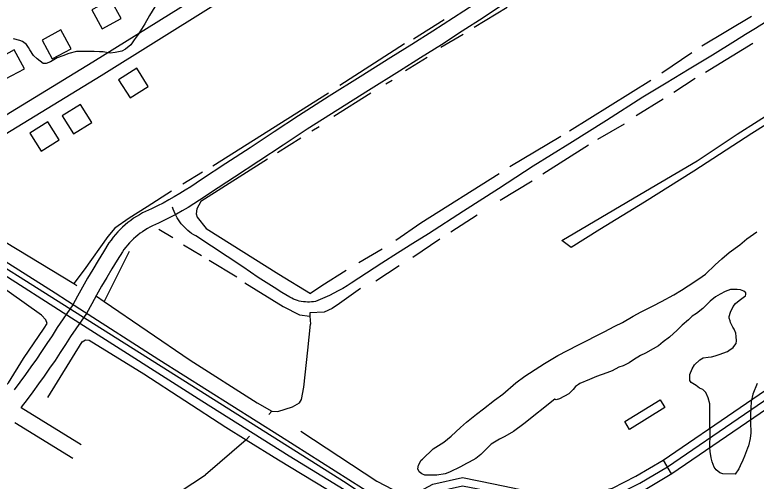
# Model space of a CAD drawing. Extents: x 3567028 to 3605064, y 510945 to 536587.
# Drawn here: x 3573848 to 3575231, y 528807 to 529678 of the extents above; entities that cross this region are included whole.
import ezdxf

# ---------------------------------------------------------------- set-up
doc = ezdxf.new("R2010")
doc.units = 0
for name, color, linetype in [('V-BLDG-OTLN', 7, 'Continuous'), ('V-RAIL-TRAK', 7, 'Continuous'), ('V-ROAD-CNTR', 7, 'Continuous'), ('V-SITE-VEGE', 7, 'Continuous'), ('V-TOPO-SHOR', 7, 'Continuous')]:
    doc.layers.add(name, color=color, linetype=linetype)

msp = doc.modelspace()

# ---------------------------------------------------------------- linework, layer by layer
at = {"layer": 'V-BLDG-OTLN'}
for points in [[(3574011.2, 529651.7), (3574046.3, 529670.8), (3574027.1, 529706), (3573992, 529686.8)], [(3573917.9, 529595.2), (3573953, 529614.3), (3573933.9, 529649.5), (3573898.8, 529630.3)], [(3573830.9, 529557.8), (3573866, 529577), (3573846.9, 529612.1), (3573811.7, 529592.9)], [(3574075.5, 529577.8), (3574041.6, 529556.4), (3574063, 529522.6), (3574096.8, 529543.9)], [(3573970.3, 529510.3), (3573936.5, 529489), (3573957.8, 529455.1), (3573991.6, 529476.4)], [(3573909.6, 529477.9), (3573875.8, 529456.6), (3573897.1, 529422.7), (3573930.9, 529444.1)], [(3574986.3, 528918), (3575052.2, 528958.7), (3575061, 528944.5), (3574994.5, 528903.3)]]:
    msp.add_lwpolyline(points, close=True, dxfattribs=at)
at = {"layer": 'V-RAIL-TRAK'}
msp.add_lwpolyline([(3576005, 527842), (3575798.2, 527973.6), (3575601, 528097.6), (3575373.2, 528242.4), (3575159.1, 528377.6), (3574928.3, 528523.7), (3574700.3, 528669.5), (3574565.5, 528750.2), (3574547.6, 528760.9), (3574343.4, 528890.2), (3574117, 529033.3), (3573969, 529128.1), (3573923, 529157.6), (3573719.2, 529286.5), (3573540.4, 529398.3), (3573314.6, 529543.5), (3573288.1, 529560.1), (3573137.4, 529654.3), (3573012.6, 529732.9), (3572828.3, 529850.4), (3572664.1, 529953.9), (3572504.1, 530054.9), (3572359.8, 530145.6)], dxfattribs=at)
at = {"layer": 'V-ROAD-CNTR'}
msp.add_line((3575057.4, 528846.1), (3575072.8, 528820.3), dxfattribs=at)
for points in [[(3571107.5, 530923.8), (3571335.7, 530779.9), (3572456, 530074.7), (3572913.2, 529784.9), (3573353.2, 529506.1), (3574011.9, 529090.4), (3574465.9, 528803.8), (3574566.4, 528736.8), (3574909.2, 528519.1), (3575756.4, 527984.9), (3576622.6, 527437), (3577459.5, 526912.7), (3578223.7, 526427.4), (3578886.3, 526005.2), (3579395.2, 525684), (3580151.7, 525207.4), (3580699, 524864.7), (3581176, 524557.8)], [(3574626.9, 528698.4), (3574572.4, 528723.7), (3574493.2, 528771.8), (3574359.7, 528853.3), (3574196.8, 528956.3), (3573969, 529101.3), (3573793.7, 529213.2), (3573474.8, 529416.5), (3573232.6, 529564.6), (3572945.3, 529748.9), (3572659.5, 529928.5), (3572094.5, 530282.8), (3571687.3, 530539.1), (3571171.6, 530864.9), (3571107.6, 530907)], [(3575598.2, 530562.5), (3575493.6, 530500.2), (3575348.9, 530410.2), (3575237, 530345.9), (3575170.7, 530295), (3575113, 530244.1), (3574968.1, 530160.7), (3574779.2, 530037.2), (3574501.3, 529865.8), (3574214.2, 529691.9), (3574009.4, 529563.7), (3573717.6, 529385.5)], [(3574198.6, 529717.5), (3574198.5, 529717.4), (3573993.6, 529589.2), (3573688.9, 529403.2)], [(3574705.1, 529697.1), (3574666.5, 529672), (3574627.7, 529647.1), (3574588.8, 529622.4), (3574549.8, 529597.8), (3574492.2, 529561.8), (3574434.6, 529525.6), (3574377.1, 529489.1), (3574332, 529459.1), (3574286.9, 529429.3), (3574241.7, 529399.7), (3574196.2, 529370.1), (3574186.1, 529363.1), (3574176.2, 529356.4), (3574166.1, 529350), (3574155.9, 529343.8), (3574145.6, 529337.7), (3574135.1, 529331.9), (3574124.6, 529326.2), (3574113.9, 529320.8), (3574103.2, 529315.6), (3574092, 529310.4), (3574086.3, 529307.6), (3574080.6, 529304.4), (3574075, 529301.1), (3574069.5, 529297.6), (3574064.2, 529293.8), (3574059, 529289.9), (3574054, 529285.7), (3574049.1, 529281.4), (3574044.4, 529276.9), (3574039.9, 529272.2), (3574035.6, 529267.3), (3574031.4, 529262.3), (3574027.5, 529257.1), (3574023.7, 529251.7), (3574013.4, 529235.1), (3574003.4, 529218.7), (3573993.5, 529202.2), (3573983.9, 529185.6), (3573974.4, 529168.9), (3573965.2, 529152.2), (3573956.2, 529136), (3573927.1, 529093.7), (3573917.5, 529078.5), (3573907.9, 529063.8), (3573898.1, 529049.2), (3573888.2, 529034.7), (3573878.1, 529020.2), (3573867.9, 529005.9), (3573857.5, 528991.7), (3573847, 528977.6)], [(3574759.9, 529697.2), (3574721.5, 529672), (3574682.8, 529646.8), (3574643.9, 529621.8), (3574604.9, 529597), (3574565.8, 529572.4), (3574508.1, 529536.4), (3574450.6, 529500.3), (3574393.4, 529464), (3574348.5, 529434.1), (3574303.4, 529404.2), (3574258.1, 529374.5), (3574213, 529345.2), (3574203, 529338.2), (3574192.5, 529331.3), (3574182, 529324.6), (3574171.3, 529318), (3574160.5, 529311.7), (3574149.5, 529305.6), (3574138.5, 529299.7), (3574127.3, 529294), (3574116.1, 529288.5), (3574105, 529283.3), (3574100.1, 529280.9), (3574095.4, 529278.4), (3574090.8, 529275.6), (3574086.3, 529272.7), (3574081.9, 529269.6), (3574077.6, 529266.4), (3574073.5, 529263), (3574069.5, 529259.4), (3574065.7, 529255.7), (3574061.9, 529251.8), (3574058.4, 529247.8), (3574055, 529243.7), (3574051.7, 529239.4), (3574048.7, 529235.1), (3574038.9, 529219.4), (3574029, 529203.2), (3574019.4, 529187), (3574009.9, 529170.7), (3574000.6, 529154.3), (3573991.4, 529137.7), (3573981.8, 529120.2), (3573952.1, 529077.1), (3573942.7, 529062.3), (3573932.9, 529047.3), (3573923, 529032.4), (3573912.9, 529017.6), (3573902.6, 529002.9), (3573892.2, 528988.4), (3573881.7, 528973.9), (3573870.9, 528959.6), (3573860.1, 528945.3), (3573859.1, 528944.1)], [(3575248.5, 529663.8), (3575229.9, 529652.1), (3575211.2, 529640.6), (3575192.3, 529629.2), (3575149.4, 529602.5), (3575106.3, 529576), (3575063.1, 529549.7), (3575019.8, 529523.6)], [(3575019.8, 529523.6), (3574951.7, 529480.5), (3574883.5, 529437.5), (3574815.3, 529394.7), (3574750.1, 529352.7), (3574685, 529310.7), (3574619.9, 529268.6), (3574590.8, 529250.6), (3574561.8, 529232.4), (3574533, 529214), (3574504.3, 529195.3), (3574475.8, 529176.4), (3574467.8, 529171.4), (3574459.7, 529166.7), (3574451.5, 529162.1), (3574443.2, 529157.8), (3574434.8, 529153.7), (3574426.2, 529149.8), (3574417.6, 529146.1), (3574408.9, 529142.6), (3574405.2, 529141.9), (3574401.4, 529141.5), (3574397.6, 529141.2), (3574393.8, 529141.2), (3574390.1, 529141.4), (3574386.3, 529141.7), (3574382.5, 529142.3), (3574378.8, 529143.1), (3574375.2, 529144.2), (3574371.6, 529145.4), (3574368.1, 529146.8), (3574364.6, 529148.4), (3574361.3, 529150.2), (3574346.4, 529159.2), (3574331.6, 529168.4), (3574316.9, 529177.7), (3574302.3, 529187.3), (3574287.8, 529196.9), (3574273.4, 529206.8), (3574244.3, 529226.4), (3574215, 529245.8), (3574185.6, 529264.9), (3574181.7, 529267.1), (3574177.9, 529269.5), (3574174.3, 529272), (3574170.8, 529274.8), (3574167.5, 529277.7), (3574164.3, 529280.8), (3574161.3, 529284), (3574158.4, 529287.4), (3574155.7, 529290.9), (3574153.2, 529294.6), (3574150.9, 529298.3), (3574148.8, 529302.2), (3574146.9, 529306.2), (3574145.1, 529310.3), (3574143.6, 529314.5), (3574142.3, 529318.7)], [(3573225.4, 527800), (3573390.1, 527925.9), (3573546.8, 528025), (3573712.1, 528139.1), (3573879.4, 528249.9), (3574066.9, 528376.1), (3574243.3, 528493.6), (3574342.5, 528564), (3574397.7, 528600.7), (3574431.3, 528649.4), (3574454.9, 528688.9), (3574486.6, 528718.1), (3574531.3, 528745.8), (3574579.5, 528775.3), (3574628, 528801.3), (3574683.2, 528813.6), (3574741.3, 528802.1), (3574824.9, 528784.5), (3574886.4, 528780.1), (3574929.4, 528785.3), (3574963.2, 528793.9), (3575006.8, 528816), (3575057.8, 528846.3), (3575488.4, 529140.8)], [(3573234.3, 527787.9), (3573398.6, 527913.6), (3573555.1, 528012.5), (3573720.5, 528126.7), (3573887.7, 528237.4), (3574075.2, 528363.6), (3574251.7, 528481.2), (3574351, 528551.6), (3574408.4, 528589.8), (3574443.9, 528641.3), (3574466.7, 528679.4), (3574495.7, 528706.1), (3574539.1, 528733), (3574586.9, 528762.3), (3574633.3, 528787.2), (3574683.4, 528798.3), (3574738.3, 528787.4), (3574822.8, 528769.6), (3574886.8, 528765), (3574932.2, 528770.5), (3574968.5, 528779.8), (3575014, 528802.9), (3575065.9, 528833.7), (3575496.9, 529128.4)], [(3573243.1, 527775.8), (3573407.2, 527901.3), (3573563.4, 527999.9), (3573728.9, 528114.3), (3573896, 528225), (3574083.6, 528351.2), (3574260.2, 528468.9), (3574359.5, 528539.2), (3574419.1, 528578.9), (3574456.5, 528633.1), (3574478.4, 528669.8), (3574504.8, 528694.1), (3574547, 528720.2), (3574594.4, 528749.3), (3574638.6, 528773), (3574683.5, 528782.9), (3574735.4, 528772.7), (3574820.7, 528754.7), (3574887.2, 528750), (3574935, 528755.8), (3574973.8, 528765.6), (3575021.2, 528789.7), (3575074, 528821), (3575505.3, 529116)], [(3573859.7, 528944.3), (3573971.9, 528875.1)], [(3573848.1, 528916.2), (3573956.1, 528849.6)]]:
    msp.add_lwpolyline(points, dxfattribs=at)
at = {"layer": 'V-SITE-VEGE'}
for points in [[(3574109.5, 529692.4), (3574099.4, 529676.3), (3574090.4, 529660.7), (3574077.9, 529641), (3574070.7, 529630.6), (3574064.2, 529621.4), (3574054.7, 529613.4), (3574047.7, 529610), (3574035.4, 529607.3), (3574026, 529606.2), (3574012.7, 529608.2), (3574006.3, 529608.3), (3573995.8, 529609), (3573973, 529609.4), (3573963.1, 529608.9), (3573948.5, 529605.6), (3573937.9, 529601.1), (3573926.8, 529597.2), (3573914.4, 529589.8), (3573906.8, 529586.4), (3573901, 529586.5), (3573890, 529595.4), (3573883.1, 529601.9), (3573876.3, 529612.5), (3573873.5, 529616.7), (3573869.5, 529622), (3573867.2, 529624.3), (3573862.5, 529627.9), (3573857.3, 529629.7), (3573845.7, 529632.8)], [(3575320, 529516.8), (3575222.9, 529455.7), (3575114.6, 529385.4), (3575022.8, 529327.8), (3574939.7, 529276.5), (3574885.8, 529242.9), (3574868.6, 529256.2), (3575013.9, 529342.2), (3575121.3, 529405.1), (3575195.6, 529455), (3575313.1, 529529.5)], [(3575183.1, 529122.1), (3575187.9, 529133.1), (3575192.7, 529138.8), (3575199.2, 529144), (3575206.8, 529149.7), (3575210.9, 529152.6), (3575212.1, 529155.5), (3575211.6, 529158.4), (3575208.2, 529161.4), (3575201.8, 529163.8), (3575195.4, 529164.5), (3575183.1, 529164.6), (3575173.2, 529160.7), (3575163.8, 529156.2), (3575155.5, 529151.1), (3575145.5, 529143), (3575131.3, 529129.3), (3575120.1, 529120.1), (3575111.9, 529115), (3575104.8, 529108.1), (3575093, 529098.3), (3575082.9, 529088), (3575077, 529082.3), (3575069.3, 529076), (3575057.5, 529066.8), (3575048.7, 529059.4), (3575039.2, 529053.7), (3575024.5, 529045.7), (3575015.2, 529041.8), (3575002.2, 529033.2), (3574994, 529028.1), (3574982.8, 529022.4), (3574975.2, 529019.6), (3574962.3, 529012.8), (3574952.3, 529008.9), (3574933, 529002.2), (3574920, 528996.6), (3574902.4, 528989.2), (3574899.5, 528987.5), (3574894.2, 528983.5), (3574890, 528977.8), (3574881.8, 528969.7), (3574864.1, 528960.7), (3574857.7, 528959), (3574855.4, 528960.2), (3574797.6, 528913.8), (3574778.1, 528899.6), (3574762.2, 528890.5), (3574752.2, 528885.4), (3574736.9, 528875.7), (3574717.4, 528856.7), (3574708, 528849.3), (3574695.6, 528842.5), (3574690.9, 528839.6), (3574679.2, 528833.4), (3574659.2, 528823.8), (3574651, 528820.4), (3574635.2, 528818.3), (3574625.3, 528817.9), (3574613.1, 528818.1), (3574607.3, 528820.5), (3574602.1, 528824.1), (3574599.8, 528829.9), (3574601.1, 528836.9), (3574605.9, 528846.1), (3574608.3, 528847.9), (3574628.4, 528867.4), (3574648.4, 528879.9), (3574662, 528890.8), (3574679.7, 528906.9), (3574690.9, 528917.2), (3574709.2, 528932.1), (3574722.2, 528941.8), (3574742.8, 528957.8), (3574758.7, 528969.2), (3574783, 528990.4), (3574799.5, 529003), (3574827.7, 529020.7), (3574836, 529026.4), (3574861.3, 529041.7), (3574898.3, 529061), (3574913.5, 529068.4), (3574934.1, 529078.6), (3574947.6, 529085.9), (3574967.6, 529096.1), (3574981.7, 529102.9), (3575001.7, 529114.9), (3575016.4, 529122.8), (3575038.7, 529134.1), (3575054.5, 529142.1), (3575077.5, 529154.5), (3575091.6, 529163.7), (3575104.5, 529171.6), (3575124, 529184.8), (3575136.3, 529193.3), (3575154.7, 529210.5), (3575167.1, 529222), (3575180.7, 529233.5), (3575200.7, 529248.3), (3575213.7, 529259.2), (3575232.5, 529272.3)], [(3575233, 528989), (3575225.1, 528969.3), (3575222, 528955.3), (3575220.5, 528930.9), (3575220.3, 528916.9), (3575221.1, 528897.1), (3575219.8, 528886.6), (3575216.7, 528872.6), (3575214.9, 528868.6), (3575209.4, 528853.5), (3575206.4, 528846), (3575201, 528835.6), (3575198.6, 528829.8), (3575192, 528820), (3575168.7, 528820.3), (3575163.5, 528822.7), (3575156.6, 528828.1), (3575152.6, 528832.8), (3575149.2, 528842.7), (3575147, 528850.4), (3575145.4, 528862), (3575144.9, 528869.6), (3575145.3, 528895.9), (3575144.5, 528915.7), (3575144.7, 528930.3), (3575144.4, 528951.3), (3575141.7, 528962.4), (3575137.1, 528972.3), (3575131.4, 528977.7), (3575125.6, 528980.7), (3575119.3, 528985.4), (3575110, 528990.8), (3575107.2, 528994.9), (3575107.3, 529006), (3575111.6, 529016.5), (3575116.3, 529024), (3575125.8, 529033.1), (3575132.3, 529037.1), (3575141.6, 529038.2), (3575147.5, 529039.2), (3575154.5, 529040.9), (3575162.1, 529043.1), (3575177.9, 529048.7), (3575180.3, 529051), (3575187.9, 529056.7), (3575191.5, 529060.7), (3575193.9, 529064.2), (3575194.5, 529068.9), (3575194.1, 529077), (3575193, 529082.9), (3575190.2, 529090.5), (3575187.3, 529094.6), (3575183.4, 529102.8), (3575182.3, 529106.4), (3575180.6, 529111), (3575180.6, 529114), (3575183.1, 529122.1)]]:
    msp.add_lwpolyline(points, dxfattribs=at)
at = {"layer": 'V-TOPO-SHOR'}
for p, q in [((3574766.4, 529691.5), (3574705.3, 529653.7)), ((3574649.1, 529668.4), (3574592, 529632.4)), ((3575222.3, 529674.6), (3575130, 529619.1)), ((3574684.2, 529641), (3574643, 529616.3)), ((3574575.2, 529623.2), (3574454.6, 529545.5)), ((3575224.7, 529623.9), (3575136.8, 529569.9)), ((3575111.2, 529606.3), (3575054.9, 529568.4)), ((3574617.4, 529598.1), (3574576.7, 529573)), ((3575117.3, 529558.7), (3575077.3, 529532.8)), ((3574552.3, 529555.1), (3574539.9, 529548.2)), ((3575034.9, 529554.8), (3574882.7, 529460.2)), ((3574433, 529531.2), (3574217.3, 529395.2)), ((3574512.4, 529531.6), (3574443.3, 529487.6)), ((3575057.3, 529520.1), (3575007, 529488.8)), ((3574415.7, 529468.6), (3574402.1, 529460.1)), ((3574984.6, 529473.3), (3574935.1, 529444.8)), ((3574381.7, 529447), (3574338.1, 529419.7)), ((3574866.8, 529450.6), (3574771.4, 529393.9)), ((3574918, 529434.4), (3574832.9, 529379.9)), ((3574198.1, 529383.5), (3574161.7, 529361.2)), ((3574813.3, 529367.1), (3574753.8, 529331.2)), ((3574710.3, 529303.8), (3574661.5, 529271.7)), ((3574117, 529277.1), (3574142.9, 529261.7)), ((3574641.1, 529258.6), (3574590.4, 529224.5)), ((3574162.5, 529248.3), (3574196.6, 529228.4)), ((3574533.2, 529240), (3574489.7, 529214.6)), ((3574061.2, 529235.4), (3574014.9, 529142.6)), ((3574210.3, 529219.5), (3574262, 529188.3)), ((3574565.2, 529209.1), (3574521.3, 529180.5)), ((3574327.7, 528937.5), (3574322.1, 528931.2)), ((3574279.6, 528884.1), (3574204, 528818.8)), ((3574285.8, 528891), (3574279.6, 528884.1))]:
    msp.add_line(p, q, dxfattribs=at)
for points in [[(3573333, 529573.9), (3573576, 529412.7), (3573745.8, 529303.9), (3573958, 529175.7), (3573964, 529172)], [(3573781.9, 529002), (3573813.5, 528981.6), (3573824.5, 528980.1), (3573836.1, 528990.5), (3573864.5, 529036.1), (3573903, 529092.6), (3573908.1, 529101), (3573906, 529108), (3573898.1, 529117), (3573808.8, 529179.6), (3573688, 529256.3), (3573519.2, 529365.1), (3573368.2, 529465), (3573272.5, 529527)], [(3574319.4, 529408), (3574195.2, 529329.1), (3574187.5, 529315.4), (3574186.1, 529305.9), (3574188, 529299.6), (3574204.7, 529278.8), (3574340.3, 529193.2), (3574399.8, 529157)], [(3574751.8, 529380.7), (3574605.2, 529288.4), (3574558.8, 529256.3)], [(3574140.6, 529348.3), (3574094.7, 529319.3), (3574061.1, 529298.1), (3574034.7, 529279.5), (3574021.4, 529263.5), (3573977.4, 529201.6), (3573958, 529175.7)], [(3574466.2, 529200.3), (3574420.6, 529171.3), (3574399.8, 529157)], [(3574276.9, 529177.3), (3574348.6, 529132.7), (3574379.2, 529117.6), (3574398.5, 529114.7)], [(3574493, 529166.7), (3574453.8, 529138.4), (3574440.2, 529129.1), (3574425, 529122.6), (3574398.1, 529121.4)], [(3574000.4, 529152.5), (3574014.9, 529142.6), (3574175.4, 529032.6), (3574300.2, 528953.4), (3574327.7, 528937.5)], [(3574398.1, 529121.4), (3574398.5, 529114.7), (3574399.4, 529100.1)], [(3574327.7, 528937.5), (3574338.9, 528936.8), (3574366.2, 528945.5), (3574379.3, 528953.2), (3574382.7, 528959.3), (3574387.3, 528982.3), (3574394.4, 529051.7), (3574399.4, 529100.1)], [(3573909.9, 528962.9), (3573973.4, 529067.1), (3573979.6, 529070.5), (3573986.9, 529070), (3574088.5, 529007.4), (3574241.8, 528907.6)], [(3574241.8, 528907.6), (3574279.6, 528884.1), (3574339.9, 528846.5), (3574519.7, 528737.6)], [(3574381.8, 528900.2), (3574523.4, 528807.1), (3574583.3, 528775.7)], [(3571422.3, 527019.9), (3571631.6, 527153), (3571856.8, 527292.9), (3572014.7, 527398.3), (3572190.9, 527513.5), (3572379.1, 527634.2), (3572560.5, 527750.7), (3572690.1, 527834.8), (3572874.4, 527953.3), (3573029, 528053.2), (3573191.6, 528158.4), (3573317.5, 528239.2), (3573481.5, 528347), (3573604, 528428.4), (3573770.2, 528533.2), (3573901.2, 528619), (3574082.1, 528738.1), (3574204, 528818.8)]]:
    msp.add_lwpolyline(points, dxfattribs=at)

doc.saveas('drawing.dxf')
